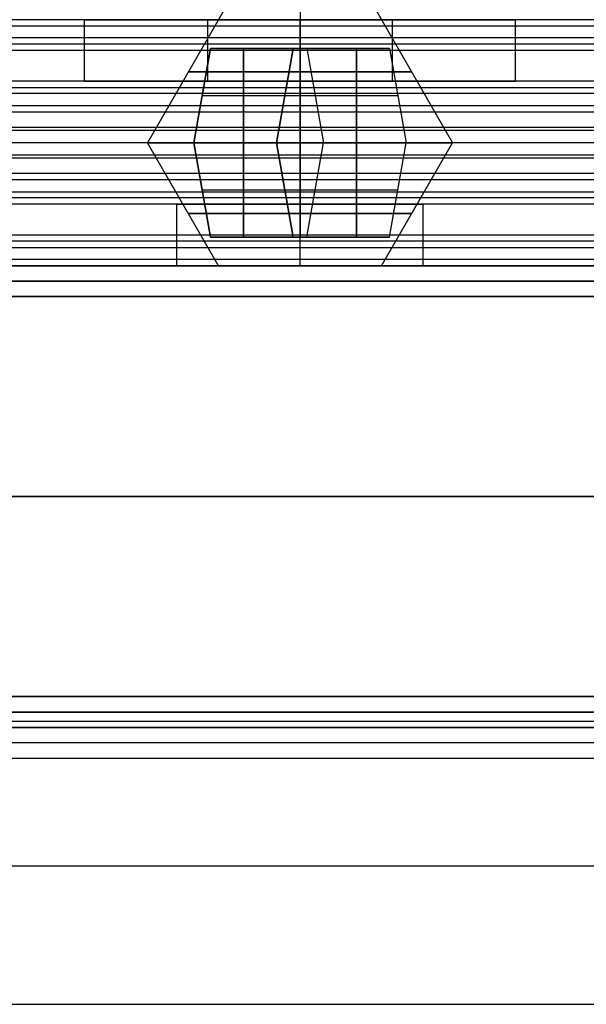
# Model space of a CAD drawing. Header units: millimetres. Extents: x -646 to 654, y -203 to 198.
# Tile 577 of 656: x 370 to 388, y 125 to 157. Entities that reach past the tile are written whole.
import ezdxf

# ---------------------------------------------------------------- set-up
doc = ezdxf.new("R2010")
doc.units = ezdxf.units.MM
doc.layers.add('Default', color=7, linetype='Continuous', true_color=0x000000)
doc.layers.add('Screw', color=7, linetype='Continuous', true_color=0xffffff)

msp = doc.modelspace()

# ---------------------------------------------------------------- linework, layer by layer
at = {"layer": 'Default'}
for p, q in [((-645.384, 149.34, 1170.822), (652.616, 149.34, 1170.822)), ((652.616, 149.34, 772.822), (-645.384, 149.34, 772.822)), ((652.616, 149.34, 971.822), (-645.384, 149.34, 971.822)), ((652.616, 134.34, 772.822), (-645.384, 134.34, 772.822)), ((-645.384, 134.34, 1170.822), (652.616, 134.34, 1170.822)), ((652.616, 134.34, 971.822), (-645.384, 134.34, 971.822)), ((278.065, 134.34, 880.822), (465.166, 134.34, 880.822)), ((652.616, 133.84, 885.322), (-645.384, 133.84, 885.322)), ((9.116, 129.84, 780.822), (643.616, 129.84, 780.822)), ((9.116, 129.84, 873.822), (643.616, 129.84, 873.822))]:
    msp.add_line(p, q, dxfattribs=at)
for points in [[(628.616, 157.34, 1076.214), (3.616, 157.34, 1076.214), (-621.384, 157.34, 1076.214)], [(628.616, 157.34, 1089.822), (3.616, 157.34, 1089.822), (-621.384, 157.34, 1089.822)], [(628.616, 157.129, 1090.717), (3.616, 157.129, 1090.717), (-621.384, 157.129, 1090.717)], [(371.696, 157.34, 1083.018), (352.116, 157.34, 1083.018), (332.535, 157.34, 1083.018)], [(371.616, 155.34, 1082.214), (371.616, 156.34, 1082.214), (371.616, 157.34, 1082.214)], [(381.616, 157.34, 1086.214), (378.616, 157.34, 1086.214), (375.616, 157.34, 1086.214)], [(375.616, 157.34, 1078.214), (378.616, 157.34, 1078.214), (381.616, 157.34, 1078.214)], [(375.616, 155.34, 1086.214), (375.616, 156.34, 1086.214), (375.616, 157.34, 1086.214)], [(375.616, 155.34, 1078.214), (375.616, 156.34, 1078.214), (375.616, 157.34, 1078.214)], [(378.616, 155.34, 1086.214), (378.616, 156.34, 1086.214), (378.616, 157.34, 1086.214)], [(378.616, 155.34, 1078.214), (378.616, 156.34, 1078.214), (378.616, 157.34, 1078.214)], [(381.616, 155.34, 1086.214), (381.616, 156.34, 1086.214), (381.616, 157.34, 1086.214)], [(381.616, 155.34, 1078.214), (381.616, 156.34, 1078.214), (381.616, 157.34, 1078.214)], [(424.696, 157.34, 1083.018), (405.116, 157.34, 1083.018), (385.535, 157.34, 1083.018)], [(385.616, 155.34, 1082.214), (385.616, 156.34, 1082.214), (385.616, 157.34, 1082.214)], [(628.616, 156.755, 1074.8), (3.616, 156.755, 1074.8), (-621.384, 156.755, 1074.8)], [(628.616, 156.54, 1091.422), (3.616, 156.54, 1091.422), (-621.384, 156.54, 1091.422)], [(628.616, 156.34, 1120.822), (3.616, 156.34, 1120.822), (-621.384, 156.34, 1120.822)], [(628.616, 156.34, 1118.822), (3.616, 156.34, 1118.822), (-621.384, 156.34, 1118.822)], [(628.616, 156.34, 1119.822), (3.616, 156.34, 1119.822), (-621.384, 156.34, 1119.822)], [(628.616, 155.34, 1074.214), (3.616, 155.34, 1074.214), (-621.384, 155.34, 1074.214)], [(628.616, 155.34, 1076.214), (3.616, 155.34, 1076.214), (-621.384, 155.34, 1076.214)], [(628.616, 155.34, 1089.714), (3.616, 155.34, 1089.714), (-621.384, 155.34, 1089.714)], [(628.616, 155.34, 1101.322), (3.616, 155.34, 1101.322), (-621.384, 155.34, 1101.322)], [(628.616, 155.34, 1093.822), (3.616, 155.34, 1093.822), (-621.384, 155.34, 1093.822)], [(628.616, 155.34, 1097.572), (3.616, 155.34, 1097.572), (-621.384, 155.34, 1097.572)], [(371.686, 155.34, 1082.964), (352.116, 155.34, 1082.964), (332.546, 155.34, 1082.964)], [(375.616, 155.34, 1086.214), (378.616, 155.34, 1086.214), (381.616, 155.34, 1086.214)], [(381.616, 155.34, 1078.214), (378.616, 155.34, 1078.214), (375.616, 155.34, 1078.214)], [(424.686, 155.34, 1082.964), (405.116, 155.34, 1082.964), (385.546, 155.34, 1082.964)], [(628.616, 155.129, 1102.217), (3.616, 155.129, 1102.217), (-621.384, 155.129, 1102.217)], [(628.616, 154.94, 1092.622), (3.616, 154.94, 1092.622), (-621.384, 154.94, 1092.622)], [(628.616, 154.54, 1102.922), (3.616, 154.54, 1102.922), (-621.384, 154.54, 1102.922)], [(628.616, 154.34, 1093.822), (3.616, 154.34, 1093.822), (-621.384, 154.34, 1093.822)], [(628.616, 153.84, 1120.822), (3.616, 153.84, 1120.822), (-621.384, 153.84, 1120.822)], [(628.616, 153.84, 1118.822), (3.616, 153.84, 1118.822), (-621.384, 153.84, 1118.822)], [(628.616, 153.74, 1090.914), (3.616, 153.74, 1090.914), (-621.384, 153.74, 1090.914)], [(628.616, 153.34, 1101.214), (3.616, 153.34, 1101.214), (-621.384, 153.34, 1101.214)], [(628.616, 153.34, 1093.822), (3.616, 153.34, 1093.822), (-621.384, 153.34, 1093.822)], [(628.616, 153.34, 1097.518), (3.616, 153.34, 1097.518), (-621.384, 153.34, 1097.518)], [(628.616, 153.34, 1093.822), (3.616, 153.34, 1093.822), (-621.384, 153.34, 1093.822)], [(628.616, 153.34, 1101.214), (3.616, 153.34, 1101.214), (-621.384, 153.34, 1101.214)], [(628.616, 153.34, 1097.518), (3.616, 153.34, 1097.518), (-621.384, 153.34, 1097.518)], [(628.616, 152.94, 1104.122), (3.616, 152.94, 1104.122), (-621.384, 152.94, 1104.122)], [(628.616, 152.84, 1074.214), (3.616, 152.84, 1074.214), (-621.384, 152.84, 1074.214)], [(628.616, 152.84, 1076.214), (3.616, 152.84, 1076.214), (-621.384, 152.84, 1076.214)], [(628.616, 152.34, 1101.214), (3.616, 152.34, 1101.214), (-621.384, 152.34, 1101.214)], [(628.616, 152.14, 1092.114), (3.616, 152.14, 1092.114), (-621.384, 152.14, 1092.114)], [(628.616, 151.74, 1102.414), (3.616, 151.74, 1102.414), (-621.384, 151.74, 1102.414)], [(628.616, 151.551, 1092.819), (3.616, 151.551, 1092.819), (-621.384, 151.551, 1092.819)], [(628.616, 151.34, 1093.714), (3.616, 151.34, 1093.714), (-621.384, 151.34, 1093.714)], [(628.616, 151.34, 1101.214), (3.616, 151.34, 1101.214), (-621.384, 151.34, 1101.214)], [(628.616, 151.34, 1097.464), (3.616, 151.34, 1097.464), (-621.384, 151.34, 1097.464)], [(628.616, 151.34, 1120.822), (3.616, 151.34, 1120.822), (-621.384, 151.34, 1120.822)], [(628.616, 151.34, 1118.822), (3.616, 151.34, 1118.822), (-621.384, 151.34, 1118.822)], [(628.616, 151.34, 1105.322), (3.616, 151.34, 1105.322), (-621.384, 151.34, 1105.322)], [(374.686, 151.34, 1112.072), (355.116, 151.34, 1112.072), (335.546, 151.34, 1112.072)], [(374.616, 149.34, 1112.822), (374.616, 150.34, 1112.822), (374.616, 151.34, 1112.822)], [(378.616, 149.34, 1108.822), (378.616, 150.34, 1108.822), (378.616, 151.34, 1108.822)], [(378.616, 149.34, 1116.822), (378.616, 150.34, 1116.822), (378.616, 151.34, 1116.822)], [(421.686, 151.34, 1112.072), (402.116, 151.34, 1112.072), (382.546, 151.34, 1112.072)], [(382.616, 149.34, 1112.822), (382.616, 150.34, 1112.822), (382.616, 151.34, 1112.822)], [(628.616, 150.34, 1074.214), (3.616, 150.34, 1074.214), (-621.384, 150.34, 1074.214)], [(628.616, 150.34, 1076.214), (3.616, 150.34, 1076.214), (-621.384, 150.34, 1076.214)], [(628.616, 150.34, 1075.214), (3.616, 150.34, 1075.214), (-621.384, 150.34, 1075.214)], [(628.616, 150.14, 1103.614), (3.616, 150.14, 1103.614), (-621.384, 150.14, 1103.614)], [(628.616, 149.926, 1120.236), (3.616, 149.926, 1120.236), (-621.384, 149.926, 1120.236)], [(628.616, 149.551, 1104.319), (3.616, 149.551, 1104.319), (-621.384, 149.551, 1104.319)], [(628.616, 149.34, 1118.822), (3.616, 149.34, 1118.822), (-621.384, 149.34, 1118.822)], [(628.616, 149.34, 1105.214), (3.616, 149.34, 1105.214), (-621.384, 149.34, 1105.214)], [(374.696, 149.34, 1112.018), (355.116, 149.34, 1112.018), (335.535, 149.34, 1112.018)], [(421.696, 149.34, 1112.018), (402.116, 149.34, 1112.018), (382.535, 149.34, 1112.018)], [(-645.384, 148.84, 1171.322), (3.616, 148.84, 1171.322), (652.616, 148.84, 1171.322)], [(652.616, 148.84, 772.322), (3.616, 148.84, 772.322), (-645.384, 148.84, 772.322)], [(-645.384, 148.34, 1171.822), (3.616, 148.34, 1171.822), (652.616, 148.34, 1171.822)], [(652.616, 148.34, 771.822), (3.616, 148.34, 771.822), (-645.384, 148.34, 771.822)], [(-645.384, 141.84, 1171.822), (3.616, 141.84, 1171.822), (652.616, 141.84, 1171.822)], [(652.616, 141.84, 771.822), (3.616, 141.84, 771.822), (-645.384, 141.84, 771.822)], [(-645.384, 135.34, 1171.822), (3.616, 135.34, 1171.822), (652.616, 135.34, 1171.822)], [(652.616, 135.34, 771.822), (3.616, 135.34, 771.822), (-645.384, 135.34, 771.822)], [(-645.384, 134.84, 1171.322), (3.616, 134.84, 1171.322), (652.616, 134.84, 1171.322)], [(652.616, 134.84, 772.322), (3.616, 134.84, 772.322), (-645.384, 134.84, 772.322)], [(643.616, 134.531, 771.822), (326.366, 134.531, 771.822), (9.116, 134.531, 771.822)], [(643.616, 134.531, 780.822), (326.366, 134.531, 780.822), (9.116, 134.531, 780.822)], [(652.616, 134.34, 884.822), (3.616, 134.34, 884.822), (-645.384, 134.34, 884.822)], [(-645.384, 134.34, 876.822), (3.616, 134.34, 876.822), (652.616, 134.34, 876.822)], [(643.616, 134.34, 771.822), (326.366, 134.34, 771.822), (9.116, 134.34, 771.822)], [(643.616, 134.34, 780.822), (326.366, 134.34, 780.822), (9.116, 134.34, 780.822)], [(643.616, 134.34, 780.822), (326.366, 134.34, 780.822), (9.116, 134.34, 780.822)], [(643.616, 134.34, 873.822), (326.366, 134.34, 873.822), (9.116, 134.34, 873.822)], [(643.616, 134.34, 827.322), (326.366, 134.34, 827.322), (9.116, 134.34, 827.322)], [(504.166, 134.34, 776.322), (431.141, 134.34, 776.322), (358.116, 134.34, 776.322)], [(-645.384, 133.34, 885.822), (3.616, 133.34, 885.822), (652.616, 133.34, 885.822)], [(9.116, 125.34, 780.822), (326.366, 125.34, 780.822), (643.616, 125.34, 780.822)], [(9.116, 125.34, 873.822), (326.366, 125.34, 873.822), (643.616, 125.34, 873.822)], [(9.116, 125.34, 827.322), (326.366, 125.34, 827.322), (643.616, 125.34, 827.322)]]:
    msp.add_open_spline(points, degree=2, dxfattribs=at)
for points, weights, knots in [([(375.616, 157.34, 1086.214), (371.616, 157.34, 1086.214), (371.616, 157.34, 1082.214), (371.616, 157.34, 1078.214), (375.616, 157.34, 1078.214)], [1, 0.707106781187, 1, 0.707106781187, 1], [-55.699112, -55.699112, -55.699112, -49.415927, -49.415927, -43.132741, -43.132741, -43.132741]), ([(381.616, 157.34, 1078.214), (385.616, 157.34, 1078.214), (385.616, 157.34, 1082.214), (385.616, 157.34, 1086.214), (381.616, 157.34, 1086.214)], [1, 0.707106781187, 1, 0.707106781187, 1], [-37.132741, -37.132741, -37.132741, -30.849556, -30.849556, -24.566371, -24.566371, -24.566371]), ([(375.616, 155.34, 1078.214), (371.616, 155.34, 1078.214), (371.616, 155.34, 1082.214), (371.616, 155.34, 1086.214), (375.616, 155.34, 1086.214)], [1, 0.707106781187, 1, 0.707106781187, 1], [43.132741, 43.132741, 43.132741, 49.415927, 49.415927, 55.699112, 55.699112, 55.699112]), ([(381.616, 155.34, 1086.214), (385.616, 155.34, 1086.214), (385.616, 155.34, 1082.214), (385.616, 155.34, 1078.214), (381.616, 155.34, 1078.214)], [1, 0.707106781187, 1, 0.707106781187, 1], [24.566371, 24.566371, 24.566371, 30.849556, 30.849556, 37.132741, 37.132741, 37.132741]), ([(382.616, 151.34, 1112.822), (382.616, 151.34, 1116.822), (378.616, 151.34, 1116.822), (374.616, 151.34, 1116.822), (374.616, 151.34, 1112.822), (374.616, 151.34, 1108.822), (378.616, 151.34, 1108.822), (382.616, 151.34, 1108.822), (382.616, 151.34, 1112.822)], [1, 0.707106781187, 1, 0.707106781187, 1, 0.707106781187, 1, 0.707106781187, 1], [0, 0, 0, 6.283185, 6.283185, 12.566371, 12.566371, 18.849556, 18.849556, 25.132741, 25.132741, 25.132741]), ([(382.616, 149.34, 1112.822), (382.616, 149.34, 1108.822), (378.616, 149.34, 1108.822), (374.616, 149.34, 1108.822), (374.616, 149.34, 1112.822), (374.616, 149.34, 1116.822), (378.616, 149.34, 1116.822), (382.616, 149.34, 1116.822), (382.616, 149.34, 1112.822)], [1, 0.707106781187, 1, 0.707106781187, 1, 0.707106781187, 1, 0.707106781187, 1], [-25.132741, -25.132741, -25.132741, -18.849556, -18.849556, -12.566371, -12.566371, -6.283185, -6.283185, 0, 0, 0]), ([(382.616, 149.34, 1112.822), (382.616, 149.34, 1108.822), (378.616, 149.34, 1108.822), (374.616, 149.34, 1108.822), (374.616, 149.34, 1112.822), (374.616, 149.34, 1116.822), (378.616, 149.34, 1116.822), (382.616, 149.34, 1116.822), (382.616, 149.34, 1112.822)], [1, 0.707106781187, 1, 0.707106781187, 1, 0.707106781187, 1, 0.707106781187, 1], [-25.132741, -25.132741, -25.132741, -18.849556, -18.849556, -12.566371, -12.566371, -6.283185, -6.283185, 0, 0, 0])]:
    msp.add_rational_spline(points, weights, degree=2, knots=knots, dxfattribs=at)
at = {"layer": 'Screw', "color": 7, "true_color": 0xffffff}
for p, q in [((376.315, 157.942, 1082.214), (373.658, 153.34, 1082.214)), ((378.616, 157.942, 1084.515), (378.616, 153.34, 1087.172)), ((378.616, 157.942, 1079.913), (378.616, 153.34, 1077.256)), ((380.917, 157.942, 1082.214), (383.574, 153.34, 1082.214)), ((375.705, 156.408, 1081.988), (375.164, 153.34, 1081.447)), ((375.705, 156.408, 1082.44), (375.164, 153.34, 1082.981)), ((375.164, 153.34, 1082.214), (375.705, 156.408, 1082.214)), ((375.705, 156.408, 1081.988), (378.39, 156.408, 1081.988)), ((375.705, 156.408, 1082.44), (375.705, 156.408, 1081.988)), ((378.39, 156.408, 1082.44), (375.705, 156.408, 1082.44)), ((381.526, 156.408, 1082.214), (375.705, 156.408, 1082.214)), ((376.777, 153.34, 1081.447), (376.777, 156.408, 1081.988)), ((376.777, 156.408, 1082.44), (376.777, 153.34, 1082.981)), ((378.39, 156.408, 1079.303), (377.849, 153.34, 1078.762)), ((378.39, 156.408, 1081.988), (377.849, 153.34, 1081.447)), ((378.39, 156.408, 1082.44), (377.849, 153.34, 1082.981)), ((378.39, 156.408, 1085.124), (377.849, 153.34, 1085.665)), ((377.849, 153.34, 1080.375), (378.39, 156.408, 1080.375)), ((377.849, 153.34, 1084.052), (378.39, 156.408, 1084.052)), ((378.39, 156.408, 1079.303), (378.842, 156.408, 1079.303)), ((378.39, 156.408, 1081.988), (378.39, 156.408, 1079.303)), ((378.39, 156.408, 1085.124), (378.39, 156.408, 1082.44)), ((378.842, 156.408, 1085.124), (378.39, 156.408, 1085.124)), ((378.616, 153.34, 1078.762), (378.616, 156.408, 1079.303)), ((378.616, 156.408, 1085.124), (378.616, 153.34, 1085.665)), ((378.616, 156.408, 1085.124), (378.616, 156.408, 1079.303)), ((378.842, 156.408, 1079.303), (379.383, 153.34, 1078.762)), ((378.842, 156.408, 1079.303), (378.842, 156.408, 1081.988)), ((378.842, 156.408, 1081.988), (379.383, 153.34, 1081.447)), ((378.842, 156.408, 1085.124), (379.383, 153.34, 1085.665)), ((378.842, 156.408, 1082.44), (379.383, 153.34, 1082.981)), ((378.842, 156.408, 1082.44), (378.842, 156.408, 1085.124)), ((381.526, 156.408, 1082.44), (378.842, 156.408, 1082.44)), ((378.842, 156.408, 1081.988), (381.526, 156.408, 1081.988)), ((378.842, 156.408, 1080.375), (379.383, 153.34, 1080.375)), ((378.842, 156.408, 1084.052), (379.383, 153.34, 1084.052)), ((380.454, 156.408, 1082.44), (380.454, 153.34, 1082.981)), ((380.454, 153.34, 1081.447), (380.454, 156.408, 1081.988)), ((381.526, 156.408, 1082.44), (382.067, 153.34, 1082.981)), ((381.526, 156.408, 1081.988), (382.067, 153.34, 1081.447)), ((381.526, 156.408, 1081.988), (381.526, 156.408, 1082.44)), ((381.526, 156.408, 1082.214), (382.067, 153.34, 1082.214)), ((375.435, 154.874, 1081.717), (378.119, 154.874, 1081.717)), ((375.435, 154.874, 1082.71), (375.435, 154.874, 1081.717)), ((375.435, 154.874, 1082.71), (378.119, 154.874, 1082.71)), ((378.119, 154.874, 1079.033), (379.112, 154.874, 1079.033)), ((378.119, 154.874, 1081.717), (378.119, 154.874, 1079.033)), ((378.119, 154.874, 1085.395), (378.119, 154.874, 1082.71)), ((378.119, 154.874, 1085.395), (379.112, 154.874, 1085.395)), ((379.112, 154.874, 1081.717), (379.112, 154.874, 1079.033)), ((379.112, 154.874, 1085.395), (379.112, 154.874, 1082.71)), ((379.112, 154.874, 1082.71), (381.797, 154.874, 1082.71)), ((379.112, 154.874, 1081.717), (381.797, 154.874, 1081.717)), ((381.797, 154.874, 1082.71), (381.797, 154.874, 1081.717)), ((375.967, 149.34, 1112.822), (373.658, 153.34, 1112.822)), ((375.164, 153.34, 1112.822), (373.658, 153.34, 1112.822)), ((375.164, 153.34, 1082.214), (373.658, 153.34, 1082.214)), ((375.164, 153.34, 1113.589), (377.849, 153.34, 1113.589)), ((375.164, 153.34, 1112.055), (375.164, 153.34, 1113.589)), ((377.849, 153.34, 1112.055), (375.164, 153.34, 1112.055)), ((375.705, 150.272, 1113.048), (375.164, 153.34, 1113.589)), ((375.705, 150.272, 1112.596), (375.164, 153.34, 1112.055)), ((375.164, 153.34, 1112.822), (375.705, 150.272, 1112.822)), ((375.164, 153.34, 1081.447), (377.849, 153.34, 1081.447)), ((375.164, 153.34, 1082.981), (375.164, 153.34, 1081.447)), ((377.849, 153.34, 1082.981), (375.164, 153.34, 1082.981)), ((376.777, 153.34, 1113.589), (376.777, 150.272, 1113.048)), ((376.777, 150.272, 1112.596), (376.777, 153.34, 1112.055)), ((377.849, 153.34, 1116.274), (379.383, 153.34, 1116.274)), ((377.849, 153.34, 1113.589), (377.849, 153.34, 1116.274)), ((377.849, 153.34, 1109.371), (377.849, 153.34, 1112.055)), ((379.383, 153.34, 1109.371), (377.849, 153.34, 1109.371)), ((378.39, 150.272, 1115.733), (377.849, 153.34, 1116.274)), ((378.39, 150.272, 1113.048), (377.849, 153.34, 1113.589)), ((378.39, 150.272, 1112.596), (377.849, 153.34, 1112.055)), ((378.39, 150.272, 1109.912), (377.849, 153.34, 1109.371)), ((377.849, 153.34, 1114.661), (378.39, 150.272, 1114.661)), ((377.849, 153.34, 1110.983), (378.39, 150.272, 1110.983)), ((377.849, 153.34, 1078.762), (379.383, 153.34, 1078.762)), ((377.849, 153.34, 1081.447), (377.849, 153.34, 1078.762)), ((377.849, 153.34, 1085.665), (377.849, 153.34, 1082.981)), ((379.383, 153.34, 1085.665), (377.849, 153.34, 1085.665)), ((378.616, 149.34, 1110.174), (378.616, 153.34, 1107.864)), ((378.616, 153.34, 1107.864), (378.616, 153.34, 1109.371)), ((378.616, 153.34, 1116.274), (378.616, 153.34, 1117.78)), ((378.616, 153.34, 1116.274), (378.616, 150.272, 1115.733)), ((378.616, 150.272, 1109.912), (378.616, 153.34, 1109.371)), ((378.616, 149.34, 1115.471), (378.616, 153.34, 1117.78)), ((378.616, 153.34, 1087.172), (378.616, 153.34, 1085.665)), ((378.616, 153.34, 1078.762), (378.616, 153.34, 1077.256)), ((378.842, 150.272, 1115.733), (379.383, 153.34, 1116.274)), ((378.842, 150.272, 1113.048), (379.383, 153.34, 1113.589)), ((378.842, 150.272, 1109.912), (379.383, 153.34, 1109.371)), ((378.842, 150.272, 1112.596), (379.383, 153.34, 1112.055)), ((378.842, 150.272, 1114.661), (379.383, 153.34, 1114.661)), ((378.842, 150.272, 1110.983), (379.383, 153.34, 1110.983)), ((379.383, 153.34, 1116.274), (379.383, 153.34, 1113.589)), ((379.383, 153.34, 1112.055), (379.383, 153.34, 1109.371)), ((382.067, 153.34, 1112.055), (379.383, 153.34, 1112.055)), ((379.383, 153.34, 1113.589), (382.067, 153.34, 1113.589)), ((379.383, 153.34, 1078.762), (379.383, 153.34, 1081.447)), ((379.383, 153.34, 1082.981), (379.383, 153.34, 1085.665)), ((382.067, 153.34, 1082.981), (379.383, 153.34, 1082.981)), ((379.383, 153.34, 1081.447), (382.067, 153.34, 1081.447)), ((380.454, 150.272, 1112.596), (380.454, 153.34, 1112.055)), ((380.454, 153.34, 1113.589), (380.454, 150.272, 1113.048)), ((381.264, 149.34, 1112.822), (383.574, 153.34, 1112.822)), ((381.526, 150.272, 1112.596), (382.067, 153.34, 1112.055)), ((381.526, 150.272, 1113.048), (382.067, 153.34, 1113.589)), ((381.526, 150.272, 1112.822), (382.067, 153.34, 1112.822)), ((382.067, 153.34, 1113.589), (382.067, 153.34, 1112.055)), ((383.574, 153.34, 1112.822), (382.067, 153.34, 1112.822)), ((382.067, 153.34, 1081.447), (382.067, 153.34, 1082.981)), ((383.574, 153.34, 1082.214), (382.067, 153.34, 1082.214)), ((375.435, 151.806, 1113.319), (378.119, 151.806, 1113.319)), ((375.435, 151.806, 1112.326), (375.435, 151.806, 1113.319)), ((375.435, 151.806, 1112.326), (378.119, 151.806, 1112.326)), ((378.119, 151.806, 1116.003), (379.112, 151.806, 1116.003)), ((378.119, 151.806, 1113.319), (378.119, 151.806, 1116.003)), ((378.119, 151.806, 1109.641), (378.119, 151.806, 1112.326)), ((378.119, 151.806, 1109.641), (379.112, 151.806, 1109.641)), ((379.112, 151.806, 1113.319), (379.112, 151.806, 1116.003)), ((379.112, 151.806, 1109.641), (379.112, 151.806, 1112.326)), ((379.112, 151.806, 1112.326), (381.797, 151.806, 1112.326)), ((379.112, 151.806, 1113.319), (381.797, 151.806, 1113.319)), ((381.797, 151.806, 1112.326), (381.797, 151.806, 1113.319)), ((375.705, 150.272, 1113.048), (378.39, 150.272, 1113.048)), ((375.705, 150.272, 1112.596), (375.705, 150.272, 1113.048)), ((378.39, 150.272, 1112.596), (375.705, 150.272, 1112.596)), ((381.526, 150.272, 1112.822), (375.705, 150.272, 1112.822)), ((378.39, 150.272, 1115.733), (378.842, 150.272, 1115.733)), ((378.39, 150.272, 1113.048), (378.39, 150.272, 1115.733)), ((378.39, 150.272, 1109.912), (378.39, 150.272, 1112.596)), ((378.842, 150.272, 1109.912), (378.39, 150.272, 1109.912)), ((378.616, 150.272, 1109.912), (378.616, 150.272, 1115.733)), ((378.842, 150.272, 1115.733), (378.842, 150.272, 1113.048)), ((378.842, 150.272, 1112.596), (378.842, 150.272, 1109.912)), ((381.526, 150.272, 1112.596), (378.842, 150.272, 1112.596)), ((378.842, 150.272, 1113.048), (381.526, 150.272, 1113.048)), ((381.526, 150.272, 1113.048), (381.526, 150.272, 1112.596))]:
    msp.add_line(p, q, dxfattribs=at)
at = {"layer": 'Screw', "color": 7, "true_color": 0xffffff, "extrusion": (0, -1, 0)}
for centre, radius, start, end in [((378.616, 1082.214, -155.641), 3.629, 0, 180), ((378.616, 1082.214, -155.641), 3.629, 180, 0), ((378.616, 1082.214, -153.34), 4.958, 0, 180), ((378.616, 1082.214, -153.34), 4.958, 180, 0)]:
    msp.add_arc(centre, radius, start, end, dxfattribs=at)
at = {"layer": 'Screw', "color": 7, "true_color": 0xffffff, "extrusion": (0, 1, 0)}
for centre, radius, start, end in [((-378.616, 1112.822, 153.34), 4.958, 180, 0), ((-378.616, 1112.822, 153.34), 4.958, 0, 180), ((-378.616, 1112.822, 151.039), 3.629, 180, 0), ((-378.616, 1112.822, 151.039), 3.629, 0, 180), ((-378.616, 1112.822, 149.34), 2.649, 180, 0), ((-378.616, 1112.822, 149.34), 2.649, 0, 180)]:
    msp.add_arc(centre, radius, start, end, dxfattribs=at)

doc.saveas('drawing.dxf')
